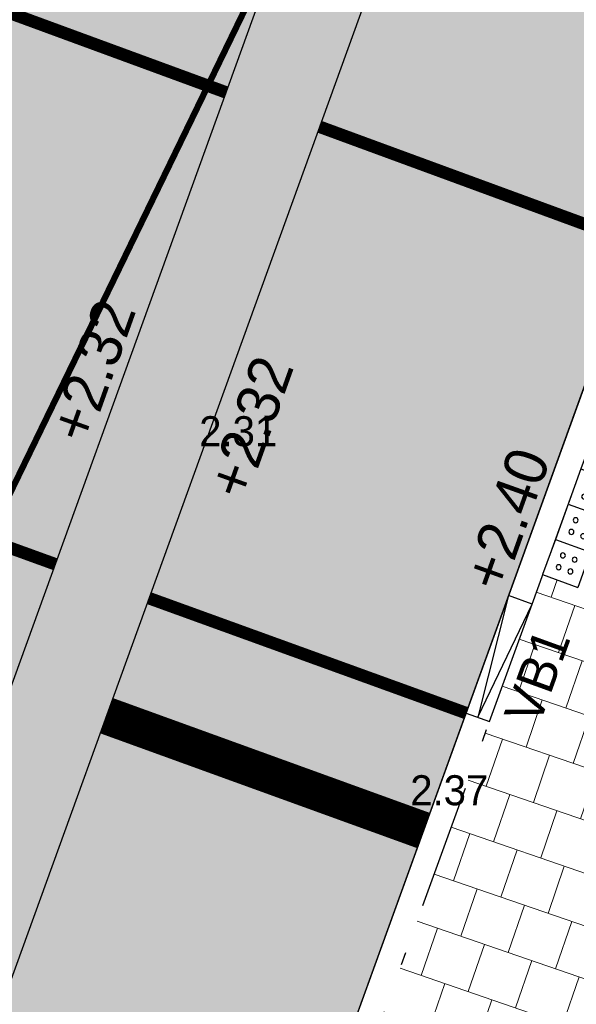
# Model space of a CAD drawing. Header units: metres. Extents: x 134157 to 138734, y 451157 to 455772.
# Tile 621 of 656: x 136597.35 to 136601.81, y 453894.19 to 453902.07. Entities that reach past the tile are written whole.
import ezdxf

# ---------------------------------------------------------------- set-up
doc = ezdxf.new("R2010")
doc.units = ezdxf.units.M
doc.set_wipeout_variables(frame=1)
doc.linetypes.add('LIJN05-05', pattern=[1, 0.5, -0.5])
doc.linetypes.add('TR18X20__G2', pattern=[2.5999999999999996, 1, -0.4, 0, -0.4, 0, -0.4, 0, -0.4])
doc.layers.add('-DR-alg-hulplijnen kantverharding asflast nieuwe fietsstraat', color=7, linetype='Continuous', true_color=0xff9429, plot=False)
for name, color, linetype in [('-DR-bs-rio-DWA Jutfaseweg', 253, 'Continuous'), ('-DR-bs-txt-hoogtemaat', 253, 'Continuous'), ('-DR-nw-maatvoering', 3, 'Continuous'), ('-DR-nw-mk-streep 050-050', 252, 'LIJN05-05'), ('-DR-nw-mk-streep stop', 252, 'Continuous'), ('-DR-nw-txt-hoogtemaat', 2, 'Continuous'), ('-DR-nw-vh-band 18-20x25', 2, 'TR18X20__G2'), ('-DR-nw-vh-band 18-20x25 inritverloopband L+R', 2, 'Continuous'), ('-DR-nw-vh-band 18-20x25 inritverloopband laag', 2, 'Continuous'), ('-DR-nw-vh-geleidelijntegels noppentegels 300x300x60', 250, 'Continuous'), ('-DR-nw-vh-kantverharding', 3, 'Continuous'), ('-DR-nw-vh-txt-kantopsluitingen', 2, 'Continuous')]:
    doc.layers.add(name, color=color, linetype=linetype)
doc.layers.add('-DR-nw-gr-arc-gras', color=7, linetype='Continuous', true_color=0xb5d5a4)
doc.layers.add('-DR-nw-vh-arc-asfalt fietsstraat rood', color=7, linetype='Continuous', lineweight=9, true_color=0xdfbfc7)
doc.layers.add('-DR-nw-vh-arc-sbs kf bruinrood rabat halfsteens', color=7, linetype='Continuous', lineweight=9, true_color=0xb88485)
doc.layers.add('-DR-nw-vh-arc-tegels 300x300x45', color=253, linetype='Continuous', lineweight=9)
doc.styles.add('Drong', font='txt', dxfattribs={"height": 1.8})
doc.dimstyles.new('Drong', dxfattribs={"dimtxt": 1.8, "dimasz": 2.5, "dimexe": 0, "dimexo": 0, "dimgap": 0.9, "dimtad": 1, "dimzin": 0, "dimdsep": 46, "dimtxsty": 'Drong', "dimblk": 'dimblk-wit', "dimcen": 0, "dimse1": 1, "dimse2": 1, "dimclrd": 256, "dimclre": 1, "dimclrt": 7, "dimadec": 0, "dimazin": 0, "dimtfac": 1, "dimtmove": 0, "dimatfit": 3, "dimfxl": 1, "dimtolj": 1, "dimtzin": 0, "dimarcsym": 0})
pattern_1 = [(115.3356253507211, (136419.7180158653, 453326.2367068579), (-0.2236810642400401, -0.1059037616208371), [0.06, -0.187485]), (205.3356253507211, (136419.7180158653, 453326.2367068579), (0.1059037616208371, -0.22368106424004), [0.06, -0.187485])]

# ---------------------------------------------------------------- blocks, each defined once
blk = doc.blocks.new('*U85')
at = {"flags": 128}
blk.add_lwpolyline([(3.370850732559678e-16, -4.269624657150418e-16), (-0.001175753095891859, 0.1999965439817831), (0.9988069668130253, 0.2058753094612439), (0.9999827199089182, 0.005878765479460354), (-0.0005878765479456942, 0.09999827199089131), (0.9988069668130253, 0.2058753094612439)], dxfattribs=at)
blk = doc.blocks.new('dimblk-wit')
at = {"color": 7}
blk.add_line((2.842170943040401e-14, -0.3333333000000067), (-2.842170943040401e-14, 0.3333333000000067), dxfattribs=at)
blk.add_solid([(0, 0), (-0.7999999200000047, 0.1999999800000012), (-0.7999999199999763, -0.1999999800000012)], dxfattribs=at)
blk = doc.blocks.new('*D342')
at = {"layer": '-DR-nw-maatvoering', "lineweight": -2, "transparency": 16777216}
for p, q in [((136599.0979563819, 453889.8669683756), (136600.2934403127, 453890.6518831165)), ((136600.2934403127, 453890.6518831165), (136601.6193057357, 453890.1715304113)), ((136598.298805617, 453890.1564956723), (136597.8287065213, 453890.3268096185)), ((136598.7689047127, 453889.9861817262), (136599.4270080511, 453889.7477550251)), ((136598.7689047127, 453889.9861817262), (136599.4270080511, 453889.7477550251)), ((136599.8971071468, 453889.5774410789), (136600.3672062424, 453889.4071271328))]:
    blk.add_line(p, q, dxfattribs=at)
at = {"layer": 'Defpoints', "color": 0, "transparency": 16777216}
for p in [(136600.6577299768, 453895.1997010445), (136600.3177298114, 453892.2063175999), (136599.4270080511, 453889.747755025)]:
    blk.add_point(p, dxfattribs=at)
at = {"layer": '-DR-nw-maatvoering', "lineweight": -2, "transparency": 16777216, "xscale": 0.5, "yscale": 0.5, "zscale": 0.5}
for p, rotation in [((136598.7689047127, 453889.9861817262), 340.0848667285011), ((136599.4270080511, 453889.7477550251), 160.0848667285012)]:
    blk.add_blockref('dimblk-wit', p, dxfattribs=dict(at, rotation=rotation))
at = {"layer": '-DR-nw-maatvoering', "color": 7, "transparency": 16777216, "insert": (136600.83248928, 453890.0697639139), "char_height": 0.36, "attachment_point": 5, "rotation": 160.08486672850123, "style": 'Drong', "bg_fill": 3, "box_fill_scale": 1.1, "bg_fill_color": 256, "bg_fill_true_color": 13158600, "bg_fill_transparency": 0}
blk.add_mtext('\\A1;0.70', dxfattribs=at)
blk = doc.blocks.new('*U408')
blk.add_wipeout([(0, 0), (0.14020834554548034, -0.2652199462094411), (-0.12501160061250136, -0.4054282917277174), (-0.26521994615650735, -0.14020834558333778)])
for points in [[(-0.2652199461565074, -0.1402083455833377), (0, 0)], [(0, 0), (0.1402083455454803, -0.2652199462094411)], [(-0.2652199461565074, -0.1402083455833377), (-0.1250116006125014, -0.4054282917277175)], [(-0.1250116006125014, -0.4054282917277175), (0.1402083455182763, -0.2652199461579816)]]:
    blk.add_lwpolyline(points)
at = {"color": 253}
for centre in [(-0.04167053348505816, -0.1351427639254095), (-0.1300771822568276, -0.181878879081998), (0.005065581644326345, -0.2235494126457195), (-0.08334106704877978, -0.2702855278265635)]:
    blk.add_circle(centre, 0.01999999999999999, dxfattribs=at)
blk.add_wipeout([(-0.2652199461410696, -0.1402083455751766), (-0.12501160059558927, -0.4054282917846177), (-0.39023154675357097, -0.545636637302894), (-0.5304398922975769, -0.2804166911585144)])
for points in [[(-0.5304398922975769, -0.2804166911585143), (-0.2652199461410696, -0.1402083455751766)], [(-0.2652199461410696, -0.1402083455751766), (-0.1250116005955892, -0.4054282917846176)], [(-0.5304398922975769, -0.2804166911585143), (-0.3902315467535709, -0.545636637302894)], [(-0.3902315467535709, -0.545636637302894), (-0.1250116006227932, -0.4054282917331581)]]:
    blk.add_lwpolyline(points)
for centre in [(-0.3952971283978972, -0.3220872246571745), (-0.3068904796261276, -0.275351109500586), (-0.3485610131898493, -0.4104938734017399), (-0.2601543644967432, -0.3637577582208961)]:
    blk.add_circle(centre, 0.01999999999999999, dxfattribs=at)
blk.add_wipeout([(-0.5304398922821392, -0.2804166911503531), (-0.39023154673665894, -0.5456366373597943), (-0.6554514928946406, -0.6858449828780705), (-0.7956598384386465, -0.4206250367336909)])
for points in [[(-0.7956598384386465, -0.4206250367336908), (-0.5304398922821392, -0.2804166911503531)], [(-0.5304398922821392, -0.2804166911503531), (-0.3902315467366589, -0.5456366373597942)], [(-0.7956598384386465, -0.4206250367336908), (-0.6554514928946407, -0.6858449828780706)], [(-0.6554514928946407, -0.6858449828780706), (-0.3902315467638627, -0.5456366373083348)]]:
    blk.add_lwpolyline(points)
for centre in [(-0.6605170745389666, -0.4622955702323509), (-0.5721104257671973, -0.4155594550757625), (-0.6137809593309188, -0.5507022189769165), (-0.5253743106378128, -0.5039661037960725)]:
    blk.add_circle(centre, 0.01999999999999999, dxfattribs=at)
blk.add_wipeout([(-0.7956598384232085, -0.42062503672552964), (-0.6554514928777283, -0.6858449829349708), (-0.9206714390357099, -0.8260533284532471), (-1.060879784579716, -0.5608333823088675)])
for points in [[(-1.060879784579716, -0.5608333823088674), (-0.7956598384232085, -0.4206250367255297)], [(-0.7956598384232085, -0.4206250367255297), (-0.6554514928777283, -0.6858449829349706)], [(-1.060879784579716, -0.5608333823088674), (-0.9206714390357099, -0.8260533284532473)], [(-0.9206714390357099, -0.8260533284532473), (-0.6554514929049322, -0.6858449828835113)]]:
    blk.add_lwpolyline(points)
for centre in [(-0.8373303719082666, -0.555767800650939), (-0.9257370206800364, -0.6025039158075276), (-0.7905942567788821, -0.644174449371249), (-0.8790009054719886, -0.690910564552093)]:
    blk.add_circle(centre, 0.01999999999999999, dxfattribs=at)
blk.add_wipeout([(-1.060879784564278, -0.5608333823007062), (-0.9206714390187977, -0.8260533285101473), (-1.1858913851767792, -0.9662616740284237), (-1.3260997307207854, -0.7010417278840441)])
for points in [[(-1.326099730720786, -0.701041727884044), (-1.060879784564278, -0.5608333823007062)], [(-1.060879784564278, -0.5608333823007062), (-0.9206714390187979, -0.8260533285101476)], [(-1.326099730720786, -0.701041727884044), (-1.185891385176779, -0.9662616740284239)], [(-1.185891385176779, -0.9662616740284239), (-0.9206714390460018, -0.8260533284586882)]]:
    blk.add_lwpolyline(points)
for centre in [(-1.102550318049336, -0.6959761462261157), (-1.190956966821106, -0.742712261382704), (-1.055814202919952, -0.7843827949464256), (-1.144220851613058, -0.8311189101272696)]:
    blk.add_circle(centre, 0.01999999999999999, dxfattribs=at)

msp = doc.modelspace()

# ---------------------------------------------------------------- hatches: boundary and pattern name
at = {"layer": '-DR-nw-gr-arc-gras', "transparency": 33554687}
h = msp.add_hatch(dxfattribs=at)
h.set_pattern_fill('AGR-BOLLEN', color=256, scale=0.1, pattern_type=2)
h.set_pattern_definition(pattern_1)
edge = h.paths.add_edge_path()
edge.add_arc((-7000776.809524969, 3043164.567559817), 7592527.997363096, 340.0567505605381, 340.0572256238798)
edge.add_line((136455.7815594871, 453494.2542758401), (136455.1236032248, 453494.4934109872))
edge.add_arc((380495.2223584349, 364992.5484406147), 259592.3035530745, 160.0666568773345, 160.0804453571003)
edge.add_line((136433.832290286, 453435.7615323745), (136433.813485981, 453435.768343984))
edge.add_line((136433.813485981, 453435.768343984), (136432.1794965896, 453431.2550945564))
edge.add_line((136432.1794965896, 453431.2550945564), (136432.198303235, 453431.2482893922))
edge.add_line((136432.198303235, 453431.2482893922), (136431.6776287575, 453429.8696050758))
edge.add_line((136431.6776287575, 453429.8696050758), (136432.3363505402, 453429.6312341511))
edge.add_line((136432.3363505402, 453429.6312341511), (136434.3092713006, 453435.0765756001))
h = msp.add_hatch(dxfattribs=at)
h.set_pattern_fill('AGR-BOLLEN', color=256, scale=0.1, pattern_type=2)
h.set_pattern_definition(pattern_1)
edge = h.paths.add_edge_path()
edge.add_line((136644.2753070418, 454017.4218487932), (136643.9350728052, 454016.4814706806))
edge.add_line((136643.9350728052, 454016.4814706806), (136643.8839339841, 454016.3403207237))
edge.add_line((136643.8839339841, 454016.3403207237), (136644.542212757, 454016.1016536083))
edge.add_arc((1711333.983143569, -116117.4265426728), 1674723.581774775, 160.0956720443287, 160.096657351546, ccw=False)
edge.add_line((136654.3469492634, 454043.1812754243), (136653.6888597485, 454043.419891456))
edge.add_line((136653.6888597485, 454043.419891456), (136653.6378049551, 454043.2789838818))
edge.add_line((136653.6378049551, 454043.2789838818), (136653.2975354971, 454042.3386559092))
edge.add_line((136653.2975354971, 454042.3386559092), (136644.2753070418, 454017.4218487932))
at = {"layer": '-DR-nw-vh-arc-asfalt fietsstraat rood', "transparency": 33554687}
h = msp.add_hatch(color=256, dxfattribs=at)
h.dxf.hatch_style = 1
h.paths.add_polyline_path([(136592.1903994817, 453882.6859772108), (136614.4565729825, 453944.1776623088), (136615.2087780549, 453943.905288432), (136592.9426045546, 453882.413603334)], flags=16)
edge = h.paths.add_edge_path()
edge.add_arc((136668.508090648, 453938.0751160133), 49.99999995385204, 160.0946501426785, 163.9087249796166)
edge.add_line((136620.467022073, 453951.9335331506), (136618.8898399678, 453946.4661328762))
edge.add_line((136618.8898399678, 453946.4661328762), (136617.8615883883, 453943.301182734))
edge.add_line((136617.8615883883, 453943.301182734), (136595.3671784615, 453881.1791853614))
edge.add_line((136595.3671784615, 453881.1791853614), (136594.1306749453, 453878.0896433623))
edge.add_line((136594.1306749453, 453878.0896433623), (136591.8416891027, 453872.8799876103))
edge.add_arc((136637.6180026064, 453852.7670783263), 49.99999997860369, 156.2805753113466, 160.094650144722)
edge.add_line((136590.605185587, 453869.7904456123), (136590.2290830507, 453869.9266325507))
edge.add_line((136590.2290830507, 453869.9266325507), (136586.3288476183, 453871.4914783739))
edge.add_line((136586.3288476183, 453871.4914783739), (136585.9525370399, 453871.6277406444))
edge.add_arc((136538.8892840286, 453888.5111711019), 50.00000008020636, 340.2651033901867, 343.9059837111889)
edge.add_line((136586.9296896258, 453874.6504554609), (136588.9800064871, 453881.7567302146))
edge.add_line((136588.9800064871, 453881.7567302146), (136593.3968481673, 453893.9480587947))
edge.add_line((136593.3968481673, 453893.9480587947), (136612.5988155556, 453946.9774368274))
edge.add_line((136612.5988155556, 453946.9774368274), (136615.5574884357, 453953.7112780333))
edge.add_arc((136569.7811749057, 453973.8241873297), 50.00000000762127, 336.2805753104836, 340.0946501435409)
edge.add_line((136616.7939919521, 453956.8008200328), (136621.4952736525, 453955.0984832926))
at = {"layer": '-DR-nw-vh-arc-sbs kf bruinrood rabat halfsteens', "transparency": 33554687}
h = msp.add_hatch(color=256, dxfattribs=at)
h.dxf.hatch_style = 1
h.paths.add_polyline_path([(136592.9426045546, 453882.413603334), (136615.2087780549, 453943.905288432), (136614.4565729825, 453944.1776623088), (136592.1903994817, 453882.6859772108)])
at = {"layer": '-DR-nw-vh-arc-tegels 300x300x45'}
h = msp.add_hatch(dxfattribs=at)
h.set_pattern_fill('AVH-TEGEL_200X200_HALFST', color=256, scale=2, angle=71, pattern_type=2)
h.set_pattern_definition([(71, (0, 0), (-0.05887645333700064, 0.443321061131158), [0.4, -0.4]), (161, (0, 0), (-0.1302272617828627, -0.3782074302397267), [])])
edge = h.paths.add_edge_path()
edge.add_arc((136607.8259263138, 453898.3137811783), 5.680673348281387, 126.3562643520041, 160.2714401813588)
edge.add_line((136602.4786948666, 453900.2313748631), (136602.1382275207, 453899.2911185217))
edge.add_line((136602.1382275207, 453899.2911185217), (136601.4571802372, 453897.4102949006))
edge.add_line((136601.4571802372, 453897.4102949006), (136601.116712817, 453896.4700383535))
edge.add_line((136601.116712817, 453896.4700383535), (136599.693159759, 453892.5386634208))
edge.add_line((136599.693159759, 453892.5386634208), (136605.3761152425, 453890.4808620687))
edge.add_line((136605.3761152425, 453890.4808620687), (136606.0907586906, 453892.4555227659))
edge.add_line((136606.0907586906, 453892.4555227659), (136603.2703276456, 453893.4768024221))
edge.add_line((136603.2703276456, 453893.4768024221), (136605.857879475, 453900.6227506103))
edge.add_line((136605.857879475, 453900.6227506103), (136605.9600196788, 453900.9048275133))
edge.add_line((136605.9600196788, 453900.9048275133), (136604.4583986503, 453902.8886917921))

# ---------------------------------------------------------------- linework, layer by layer
at = {"layer": '-DR-alg-hulplijnen kantverharding asflast nieuwe fietsstraat'}
msp.add_lwpolyline([(136620.467022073, 453951.9335331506), (136618.8898399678, 453946.4661328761, -0.01664357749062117), (136617.8615883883, 453943.301182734), (136595.3671784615, 453881.1791853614, -0.01664357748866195), (136594.1306749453, 453878.0896433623), (136591.8416891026, 453872.87998761, 0.01163646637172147), (136590.9554707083, 453870.7283732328), (136590.605185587, 453869.7904456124), (136590.2290830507, 453869.9266325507), (136581.6874133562, 453846.3374126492, 0.004101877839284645), (136573.5234525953, 453823.2001137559, -0.004267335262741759), (136564.9699280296, 453798.9843013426), (136433.5968233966, 453436.9246438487, 0.002151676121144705), (136392.9844638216, 453323.4781699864), (136381.0570405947, 453289.7027897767), (136367.704330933, 453255.4477957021), (136367.6831793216, 453255.3878998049)], format="xyb", dxfattribs=at)
at = {"layer": '-DR-bs-rio-DWA Jutfaseweg', "const_width": 0.05, "flags": 128}
msp.add_lwpolyline([(136590.646, 453884.6420000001), (136600.9812717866, 453905.9161283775)], dxfattribs=at)
at = {"layer": '-DR-nw-mk-streep 050-050', "const_width": 0.1, "flags": 128}
for points in [[(136598.9987621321, 453901.4883858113), (136596.2699474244, 453902.4901991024)], [(136602.2843756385, 453900.2821583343), (136599.7497595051, 453901.2126766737)], [(136597.6316090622, 453897.712768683), (136595.056816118, 453898.6451026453)], [(136600.9225062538, 453896.5211329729), (136598.383814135, 453897.4403948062)]]:
    msp.add_lwpolyline(points, dxfattribs=at)
at = {"layer": '-DR-nw-mk-streep stop', "const_width": 0.3, "flags": 128}
msp.add_lwpolyline([(136600.5820389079, 453895.5808766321), (136598.0433467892, 453896.5001384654)], dxfattribs=at)
at = {"layer": '-DR-nw-vh-band 18-20x25', "flags": 128}
msp.add_lwpolyline([(136591.142120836, 453870.6565280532, -0.01163646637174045), (136592.0247943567, 453872.7995359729), (136594.3137801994, 453878.0091917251, 0.01664357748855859), (136595.5552297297, 453881.1110918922), (136601.1105575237, 453896.4530395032)], format="xyb", dxfattribs=at)
at = {"layer": '-DR-nw-vh-band 18-20x25 inritverloopband laag', "ltscale": 0.9, "flags": 128}
msp.add_lwpolyline([(136601.4510248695, 453897.3932958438), (136602.131959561, 453899.2738085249)], dxfattribs=at)
at = {"layer": '-DR-nw-vh-kantverharding'}
msp.add_lwpolyline([(136614.4565729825, 453944.1776623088), (136592.1903994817, 453882.6859772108), (136592.9426045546, 453882.413603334), (136615.2087780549, 453943.905288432)], close=True, dxfattribs=at)
msp.add_lwpolyline([(136590.9554707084, 453870.7283732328, -0.01163646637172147), (136591.8416891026, 453872.8799876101), (136594.1306749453, 453878.0896433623, 0.01664357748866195), (136595.3671784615, 453881.1791853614), (136602.2843756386, 453900.2821583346)], format="xyb", dxfattribs=at)

# ---------------------------------------------------------------- block references
at = {"layer": '-DR-nw-vh-band 18-20x25 inritverloopband L+R', "xscale": -1, "rotation": 250.4314804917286}
msp.add_blockref('*U85', (136600.9225062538, 453896.5211329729), dxfattribs=at)

# ---------------------------------------------------------------- texts
at = {"layer": '-DR-bs-txt-hoogtemaat', "color": 253, "char_height": 0.24, "attachment_point": 7, "style": 'Drong'}
for s, insert in [('2.31', (136598.786, 453898.6529999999, 2.307)), ('2.37', (136600.476, 453895.78, 2.365))]:
    msp.add_mtext(s, dxfattribs=dict(at, insert=insert))
at = {"layer": '-DR-nw-txt-hoogtemaat', "style": 'Drong'}
for p in [(136597.8971292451, 453898.6607835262), (136599.1607735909, 453898.2092195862)]:
    msp.add_text('+2.32', height=0.34, rotation=70.33562535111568, dxfattribs=at).set_placement(p)
at = {"layer": '-DR-nw-vh-txt-kantopsluitingen', "style": 'Drong'}
msp.add_text('VB1', height=0.2999999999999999, rotation=70.09465003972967, dxfattribs=at).set_placement((136601.5049127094, 453896.4075736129))

# ---------------------------------------------------------------- next in the draw order: block references
at = {"layer": '-DR-nw-vh-geleidelijntegels noppentegels 300x300x60', "xscale": -1, "rotation": 97.95778923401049}
msp.add_blockref('*U408', (136601.5361417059, 453897.6283599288), dxfattribs=at)

# ---------------------------------------------------------------- next in the draw order: dimensions: what is measured, and where the dimension line sits
at = {"layer": '-DR-nw-maatvoering'}
dim = msp.add_linear_dim(base=(136599.4270080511, 453889.747755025), p1=(136600.6577299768, 453895.1997010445), p2=(136600.3177298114, 453892.2063175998), angle=340.0848667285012, dimstyle='Drong', override={"dimtfill": 1}, dxfattribs=at)
dim.commit()
dim.dimension.update_dxf_attribs({"geometry": '*D342', "text_midpoint": (136600.4626759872, 453890.5905700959), "dimtype": 160})

# ---------------------------------------------------------------- next in the draw order: linework, layer by layer
at = {"layer": '-DR-alg-hulplijnen kantverharding asflast nieuwe fietsstraat'}
msp.add_lwpolyline([(136620.467022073, 453951.9335331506), (136618.8898399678, 453946.4661328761, -0.01664357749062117), (136617.8615883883, 453943.301182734), (136595.3671784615, 453881.1791853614, -0.01664357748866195), (136594.1306749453, 453878.0896433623), (136591.8416891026, 453872.87998761, 0.01163646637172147), (136590.9554707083, 453870.7283732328), (136590.605185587, 453869.7904456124), (136590.2290830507, 453869.9266325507), (136581.6874133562, 453846.3374126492, 0.004101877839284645), (136573.5234525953, 453823.2001137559, -0.004267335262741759), (136564.9699280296, 453798.9843013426), (136433.5968233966, 453436.9246438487, 0.002151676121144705), (136392.9844638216, 453323.4781699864), (136381.0570405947, 453289.7027897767), (136367.704330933, 453255.4477957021), (136363.0397903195, 453242.2390221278)], format="xyb", dxfattribs=at)

# ---------------------------------------------------------------- next in the draw order: texts
at = {"layer": '-DR-nw-txt-hoogtemaat', "style": 'Drong'}
msp.add_text('+2.40', height=0.34, rotation=70.33562535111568, dxfattribs=at).set_placement((136601.2150397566, 453897.4739878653))

doc.saveas('drawing.dxf')
